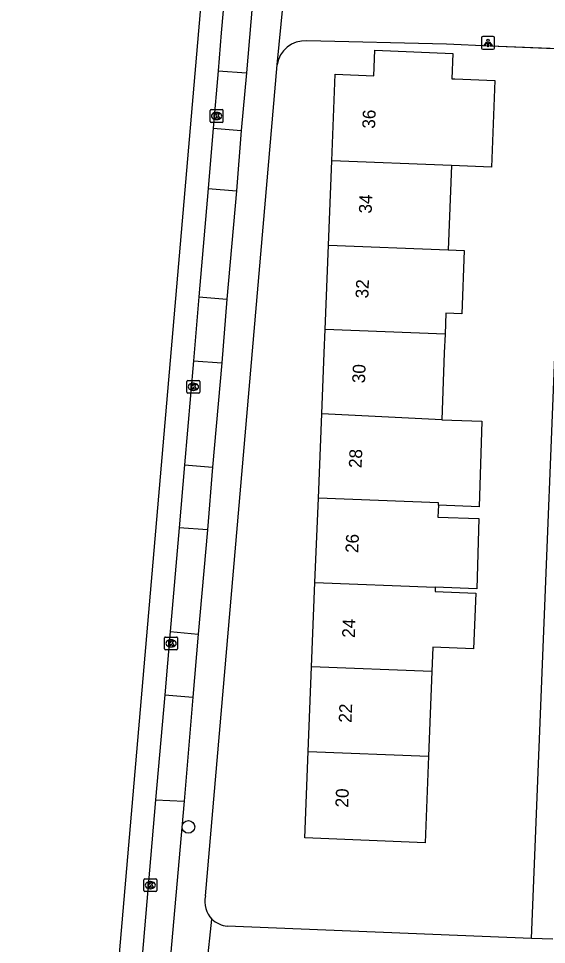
# Model space of a CAD drawing. Extents: x 161355 to 162026, y 386504 to 387459.
# Drawn here: x 161388.1 to 161429.3, y 386953.7 to 387026.1 of the extents above; entities that cross this region are included whole.
import ezdxf

# ---------------------------------------------------------------- set-up
doc = ezdxf.new("R2010")
doc.units = 0
for name, color, linetype in [('IMGEO_Boom', 7, 'Continuous'), ('IMGEO_Kolk', 7, 'Continuous'), ('IMGEO_Lichtpunt', 7, 'Continuous'), ('IMGEO_Muur', 7, 'Continuous'), ('IMGEO_Pand', 7, 'Continuous'), ('IMGEO_Pand_nummerreeks', 7, 'Continuous'), ('IMGEO_Rijbaan_lokaal_gesloten', 7, 'Continuous'), ('IMGEO_Rijbaan_lokaal_open', 7, 'Continuous'), ('IMGEO_Voetpad_open', 7, 'Continuous')]:
    doc.layers.add(name, color=color, linetype=linetype)

msp = doc.modelspace()

# ---------------------------------------------------------------- linework, layer by layer
at = {"layer": 'IMGEO_Boom'}
msp.add_circle((161401.386, 386962.937), 0.489, dxfattribs=at)
at = {"layer": 'IMGEO_Kolk'}
for p, q in [((161403.086, 387018.09), (161403.086, 387018.942)), ((161403.161, 387019.016), (161404.013, 387019.016)), ((161404.087, 387018.942), (161404.087, 387018.09)), ((161403.597, 387018.236), (161403.572, 387018.236)), ((161403.574, 387018.796), (161403.599, 387018.796)), ((161404.013, 387018.016), (161403.161, 387018.016)), ((161401.274, 386996.92), (161401.274, 386997.772)), ((161401.349, 386997.846), (161402.201, 386997.846)), ((161401.762, 386997.626), (161401.787, 386997.626)), ((161402.275, 386997.772), (161402.275, 386996.92)), ((161402.201, 386996.846), (161401.349, 386996.846)), ((161401.785, 386997.066), (161401.76, 386997.066)), ((161399.529, 386976.856), (161399.529, 386977.708)), ((161399.604, 386977.782), (161400.456, 386977.782)), ((161400.53, 386977.708), (161400.53, 386976.856)), ((161400.04, 386977.002), (161400.015, 386977.002)), ((161400.017, 386977.562), (161400.042, 386977.562)), ((161400.456, 386976.782), (161399.604, 386976.782)), ((161397.986, 386958.881), (161398.838, 386958.881)), ((161397.911, 386957.955), (161397.911, 386958.807)), ((161398.399, 386958.661), (161398.424, 386958.661)), ((161398.912, 386958.807), (161398.912, 386957.955)), ((161398.838, 386957.881), (161397.986, 386957.881)), ((161398.422, 386958.101), (161398.397, 386958.101))]:
    msp.add_line(p, q, dxfattribs=at)
for points in [[(161403.086, 387018.09), (161403.086, 387018.942)], [(161403.161, 387019.016), (161404.013, 387019.016)], [(161404.087, 387018.942), (161404.087, 387018.09)], [(161403.407, 387018.716), (161403.53, 387018.716), (161403.53, 387018.565), (161403.66, 387018.716), (161403.824, 387018.716), (161403.678, 387018.565), (161403.831, 387018.316), (161403.679, 387018.316), (161403.594, 387018.48), (161403.53, 387018.413), (161403.53, 387018.316), (161403.407, 387018.316), (161403.407, 387018.716)], [(161404.013, 387018.016), (161403.161, 387018.016)], [(161401.274, 386996.92), (161401.274, 386997.772)], [(161401.349, 386997.846), (161402.201, 386997.846)], [(161401.595, 386997.546), (161401.718, 386997.546), (161401.718, 386997.395), (161401.848, 386997.546), (161402.012, 386997.546), (161401.866, 386997.395), (161402.019, 386997.146), (161401.867, 386997.146), (161401.782, 386997.31), (161401.718, 386997.243), (161401.718, 386997.146), (161401.595, 386997.146), (161401.595, 386997.546)], [(161402.275, 386997.772), (161402.275, 386996.92)], [(161402.201, 386996.846), (161401.349, 386996.846)], [(161399.529, 386976.856), (161399.529, 386977.708)], [(161399.604, 386977.782), (161400.456, 386977.782)], [(161400.53, 386977.708), (161400.53, 386976.856)], [(161399.85, 386977.482), (161399.973, 386977.482), (161399.973, 386977.331), (161400.103, 386977.482), (161400.267, 386977.482), (161400.121, 386977.331), (161400.274, 386977.082), (161400.122, 386977.082), (161400.037, 386977.246), (161399.973, 386977.179), (161399.973, 386977.082), (161399.85, 386977.082), (161399.85, 386977.482)], [(161400.456, 386976.782), (161399.604, 386976.782)], [(161397.986, 386958.881), (161398.838, 386958.881)], [(161397.911, 386957.955), (161397.911, 386958.807)], [(161398.232, 386958.581), (161398.355, 386958.581), (161398.355, 386958.43), (161398.485, 386958.581), (161398.649, 386958.581), (161398.503, 386958.43), (161398.656, 386958.181), (161398.504, 386958.181), (161398.419, 386958.345), (161398.355, 386958.278), (161398.355, 386958.181), (161398.232, 386958.181), (161398.232, 386958.581)], [(161398.912, 386958.807), (161398.912, 386957.955)], [(161398.838, 386957.881), (161397.986, 386957.881)]]:
    msp.add_lwpolyline(points, dxfattribs=at)
for centre, start, end in [((161403.163, 387018.94), 91.55205, 178.44795), ((161403.163, 387018.94), 91.55205, 178.44795), ((161404.011, 387018.94), 1.55205, 88.44795), ((161404.011, 387018.94), 1.55205, 88.44795), ((161403.163, 387018.092), 181.55205, 268.44795), ((161403.163, 387018.092), 181.55205, 268.44795), ((161404.011, 387018.092), 271.55205, 358.44795), ((161404.011, 387018.092), 271.55205, 358.44795), ((161401.351, 386997.77), 91.55205, 178.44795), ((161401.351, 386997.77), 91.55205, 178.44795), ((161402.199, 386997.77), 1.55205, 88.44795), ((161402.199, 386997.77), 1.55205, 88.44795), ((161401.351, 386996.922), 181.55205, 268.44795), ((161401.351, 386996.922), 181.55205, 268.44795), ((161402.199, 386996.922), 271.55205, 358.44795), ((161402.199, 386996.922), 271.55205, 358.44795), ((161399.606, 386977.706), 91.55205, 178.44795), ((161399.606, 386977.706), 91.55205, 178.44795), ((161400.454, 386977.706), 1.55205, 88.44795), ((161400.454, 386977.706), 1.55205, 88.44795), ((161399.606, 386976.858), 181.55205, 268.44795), ((161399.606, 386976.858), 181.55205, 268.44795), ((161400.454, 386976.858), 271.55205, 358.44795), ((161400.454, 386976.858), 271.55205, 358.44795), ((161397.988, 386958.805), 91.55205, 178.44795), ((161397.988, 386958.805), 91.55205, 178.44795), ((161398.836, 386958.805), 1.55205, 88.44795), ((161398.836, 386958.805), 1.55205, 88.44795), ((161397.988, 386957.957), 181.55205, 268.44795), ((161397.988, 386957.957), 181.55205, 268.44795), ((161398.836, 386957.957), 271.55205, 358.44795), ((161398.836, 386957.957), 271.55205, 358.44795)]:
    msp.add_arc(centre, 0.0765, start, end, dxfattribs=at)
for centre, major_axis, ratio, start_param, end_param in [((161403.573, 387018.516), (-0.387, 0.002), 0.722429, 4.712389, 7.853982), ((161403.598, 387018.516), (-0.39, 0.002), 0.717154, 1.570796, 4.712389), ((161401.761, 386997.346), (-0.387, 0.002), 0.722429, 4.712389, 7.853982), ((161401.786, 386997.346), (-0.39, 0.002), 0.717154, 1.570796, 4.712389), ((161400.016, 386977.282), (-0.387, 0.002), 0.722429, 4.712389, 7.853982), ((161400.041, 386977.282), (-0.39, 0.002), 0.717154, 1.570796, 4.712389), ((161398.398, 386958.381), (-0.387, 0.002), 0.722429, 4.712389, 7.853982), ((161398.423, 386958.381), (-0.39, 0.002), 0.717154, 1.570796, 4.712389)]:
    msp.add_ellipse(centre, major_axis=major_axis, ratio=ratio, start_param=start_param, end_param=end_param, dxfattribs=at)
at = {"layer": 'IMGEO_Lichtpunt'}
for p, q in [((161425.187, 387024.73), (161424.379, 387024.73)), ((161425.187, 387024.73), (161424.379, 387024.73)), ((161424.285, 387024.635), (161424.285, 387023.828)), ((161424.285, 387024.635), (161424.285, 387023.828)), ((161425.281, 387023.828), (161425.281, 387024.635)), ((161425.281, 387023.828), (161425.281, 387024.635)), ((161424.379, 387023.734), (161425.187, 387023.734)), ((161424.379, 387023.734), (161425.187, 387023.734))]:
    msp.add_line(p, q, dxfattribs=at)
for points in [[(161424.659, 387024.299), (161424.698, 387024.271), (161424.51, 387024.009), (161424.472, 387024.036), (161424.659, 387024.299)], [(161424.761, 387024.251), (161424.808, 387024.251), (161424.808, 387023.929), (161424.761, 387023.929), (161424.761, 387024.251)], [(161424.871, 387024.271), (161424.909, 387024.298), (161425.096, 387024.036), (161425.057, 387024.008), (161424.871, 387024.271)]]:
    msp.add_lwpolyline(points, dxfattribs=at)
msp.add_circle((161424.784, 387024.433), 0.0994, dxfattribs=at)
for centre, start, end in [((161424.379, 387024.635), 90, 180), ((161424.379, 387024.635), 90, 180), ((161425.187, 387024.635), 0, 90), ((161425.187, 387024.635), 0, 90), ((161424.379, 387023.828), 180, 270), ((161424.379, 387023.828), 180, 270), ((161425.187, 387023.828), 270, 0), ((161425.187, 387023.828), 270, 360)]:
    msp.add_arc(centre, 0.0946, start, end, dxfattribs=at)
at = {"layer": 'IMGEO_Muur'}
msp.add_lwpolyline([(161431.241, 387023.718), (161424.947, 387023.983)], dxfattribs=at)
at = {"layer": 'IMGEO_Pand'}
for points in [[(161412.575, 387015.009), (161412.843, 387021.783), (161415.875, 387021.661), (161415.955, 387023.657), (161422.048, 387023.412), (161421.968, 387021.425), (161422.204, 387021.416), (161425.32, 387021.291), (161425.048, 387014.523), (161421.941, 387014.644)], [(161412.315, 387008.414), (161412.575, 387015.009)], [(161421.941, 387014.644), (161412.575, 387015.009)], [(161421.941, 387014.644), (161421.684, 387008.049)], [(161412.054, 387001.819), (161412.315, 387008.414)], [(161412.315, 387008.414), (161421.684, 387008.049)], [(161421.684, 387008.049), (161422.927, 387008.001), (161422.734, 387003.051), (161421.492, 387003.099), (161421.428, 387001.454)], [(161411.793, 386995.224), (161411.982, 387000), (161412.054, 387001.819)], [(161421.428, 387001.454), (161412.054, 387001.819)], [(161421.428, 387001.454), (161421.371, 387000), (161421.168, 386994.77)], [(161411.533, 386988.629), (161411.793, 386995.224)], [(161421.168, 386994.77), (161411.793, 386995.224)], [(161421.168, 386994.77), (161424.299, 386994.648), (161424.099, 386987.967), (161420.907, 386988.092)], [(161411.272, 386982.035), (161411.533, 386988.629)], [(161420.907, 386988.092), (161420.914, 386988.264), (161411.533, 386988.629)], [(161420.907, 386988.092), (161420.871, 386987.163), (161424.071, 386987.037), (161423.907, 386981.542), (161420.657, 386981.669)], [(161411.011, 386975.44), (161411.272, 386982.035)], [(161411.272, 386982.035), (161420.657, 386981.669)], [(161420.657, 386981.669), (161420.644, 386981.348), (161423.827, 386981.224), (161423.657, 386976.855), (161420.475, 386976.979), (161420.401, 386975.074)], [(161410.751, 386968.845), (161411.011, 386975.44)], [(161420.401, 386975.074), (161411.011, 386975.44)], [(161420.401, 386975.074), (161420.144, 386968.479)], [(161420.144, 386968.479), (161419.88, 386961.699), (161410.483, 386962.071), (161410.751, 386968.845)], [(161410.751, 386968.845), (161420.144, 386968.479)]]:
    msp.add_lwpolyline(points, dxfattribs=at)
at = {"layer": 'IMGEO_Rijbaan_lokaal_gesloten'}
for points in [[(161388.119, 386839.423), (161388.746, 386863.053), (161388.763, 386863.237), (161389.344, 386874.852), (161394.233, 386932.401), (161402.616, 387030.052), (161406.674, 387079.565)], [(161404.803, 387034.67), (161403.951, 387025.019), (161403.709, 387022.054)], [(161403.709, 387022.054), (161403.316, 387017.566)], [(161403.316, 387017.566), (161402.917, 387012.858)], [(161402.917, 387012.858), (161402.199, 387004.388)], [(161402.199, 387004.388), (161401.793, 386999.383)], [(161401.793, 386999.383), (161401.089, 386991.236)], [(161401.089, 386991.236), (161400.667, 386986.316)], [(161400.667, 386986.316), (161399.972, 386978.208)], [(161399.972, 386978.208), (161399.546, 386973.261)], [(161399.546, 386973.261), (161398.813, 386965.051)], [(161398.813, 386965.051), (161397.56, 386950.381)]]:
    msp.add_lwpolyline(points, dxfattribs=at)
at = {"layer": 'IMGEO_Rijbaan_lokaal_open'}
for points in [[(161403.709, 387022.054), (161405.921, 387021.886)], [(161405.921, 387021.886), (161405.516, 387017.383)], [(161403.316, 387017.566), (161405.516, 387017.383)], [(161402.917, 387012.858), (161405.133, 387012.676)], [(161405.133, 387012.676), (161404.391, 387004.207)], [(161402.199, 387004.388), (161404.391, 387004.207)], [(161401.793, 386999.383), (161403.992, 386999.21)], [(161403.992, 386999.21), (161403.265, 386991.063)], [(161401.089, 386991.236), (161403.265, 386991.063)], [(161402.872, 386986.156), (161400.667, 386986.316)], [(161402.872, 386986.156), (161402.159, 386978.009)], [(161399.972, 386978.208), (161402.159, 386978.009)], [(161399.546, 386973.261), (161401.738, 386973.087)], [(161401.738, 386973.087), (161401.052, 386964.949)], [(161398.813, 386965.051), (161401.052, 386964.949)]]:
    msp.add_lwpolyline(points, dxfattribs=at)
at = {"layer": 'IMGEO_Voetpad_open'}
for points in [[(161406.704, 387031.106), (161405.921, 387021.886)], [(161408.318, 387022.512), (161408.947, 387028.9), (161408.966, 387029.008)], [(161430.964, 387023.73), (161424.947, 387023.983), (161421.554, 387024.126), (161410.63, 387024.386)], [(161428.171, 386954.217), (161430.964, 387023.73)], [(161402.727, 386957.536), (161408.318, 387022.512)], [(161405.516, 387017.383), (161405.133, 387012.676)], [(161404.391, 387004.207), (161403.992, 386999.21)], [(161403.265, 386991.063), (161402.872, 386986.156)], [(161402.159, 386978.009), (161401.738, 386973.087)], [(161401.052, 386964.949), (161399.743, 386950.199)], [(161402.824, 386952.031), (161403.227, 386955.728)], [(161428.171, 386954.217), (161404.423, 386955.184)], [(161429.855, 386954.16), (161428.171, 386954.217)]]:
    msp.add_lwpolyline(points, dxfattribs=at)
for centre, radius, start, end in [((161410.485, 387022.202), 2.189, 86.19088, 171.86236), ((161404.56, 386957.07), 1.892, 165.73345, 225.18397), ((161404.56, 386957.072), 1.892, 225.2293, 265.85392)]:
    msp.add_arc(centre, radius, start, end, dxfattribs=at)

# ---------------------------------------------------------------- texts
at = {"layer": 'IMGEO_Pand_nummerreeks'}
for s, rotation, p in [('36', 87.73703, (161415.957, 387017.511)), ('34', 87.73668, (161415.694, 387010.876)), ('32', 87.73703, (161415.432, 387004.239)), ('30', 87.73668, (161415.171, 386997.61)), ('28', 87.73668, (161414.909, 386990.975)), ('26', 87.73703, (161414.646, 386984.338)), ('24', 87.73703, (161414.383, 386977.703)), ('22', 87.73668, (161414.121, 386971.065)), ('20', 87.73667, (161413.86, 386964.437))]:
    msp.add_text(s, height=1, rotation=rotation, dxfattribs=at).set_placement(p)

doc.saveas('drawing.dxf')
